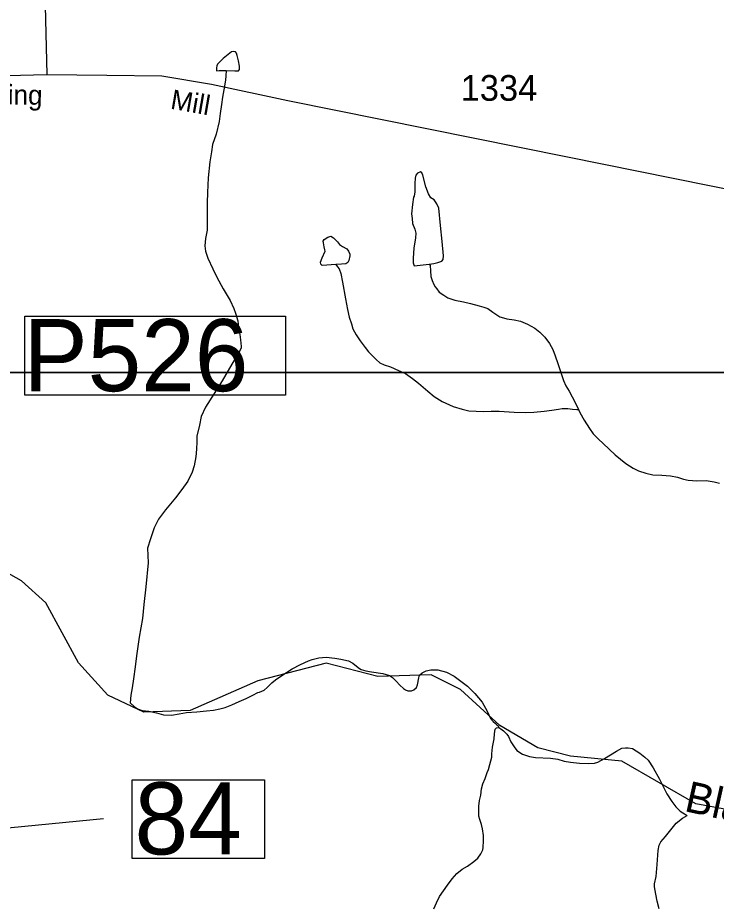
# Model space of a CAD drawing. Extents: x 2082433 to 2279600, y 546599 to 755198.
# Drawn here: x 2147774 to 2151168, y 627650 to 631952 of the extents above; entities that cross this region are included whole.
import ezdxf

# ---------------------------------------------------------------- set-up
doc = ezdxf.new("R2010")
doc.units = 0
for name, color, linetype in [('Exist Hydrographic Creek Single Shore', 7, 'Continuous'), ('Exist Hydrographic Creek Single Shore Label', 7, 'Continuous'), ('Exist Hydrographic Misc Water Feature', 7, 'Continuous'), ('Exist Road Secondary Structure Pipe Number Label', 7, 'Continuous'), ('Exist Road Secondary Structure Standard Bridge Number Label', 7, 'Continuous'), ('Exist Road Secondary Type 51 Attributed', 7, 'Continuous'), ('Exist Road Secondary Type 51 Label', 7, 'Continuous'), ('Exist Road Secondary Type 51 Number Label', 7, 'Continuous'), ('Map Preparation Inset Cut Line', 7, 'Continuous')]:
    doc.layers.add(name, color=color, linetype=linetype)

msp = doc.modelspace()

# ---------------------------------------------------------------- linework, layer by layer
at = {"layer": 'Exist Hydrographic Creek Single Shore'}
for points in [[(2148940.4, 628730.7), (2148612.3, 628586.5), (2148387.3, 628578), (2148212.4, 628660.3), (2148070.3, 628817.3), (2147910.4, 629109.2), (2147793.3, 629216.6), (2147584.3, 629332.4), (2147192.3, 629353.4), (2146422.3, 628486.7), (2146239.4, 628418.1), (2146030.2, 628468.3), (2145754.2, 628674), (2145604.3, 628749.3)], [(2154221.5, 627344.2), (2153679.6, 627516), (2153503.4, 627690.1), (2153411.6, 627747.7), (2153228.5, 627764.6), (2152503.4, 627759.6), (2152204.4, 627683.7), (2151820.3, 627806.3), (2151644.4, 627954.2), (2151410.4, 628070.5), (2151068.4, 628133.2), (2150709.4, 628340.5), (2150459.4, 628365.3), (2150300.5, 628404.6), (2150116.3, 628513.4), (2149924.4, 628687.8), (2149782.3, 628759.6), (2149523.3, 628751.8), (2149273.4, 628815.9), (2148940.4, 628730.7)]]:
    msp.add_lwpolyline(points, dxfattribs=at)
at = {"layer": 'Exist Hydrographic Misc Water Feature'}
for points in [[(2148787.1, 631696.1), (2148829.2, 631694.2), (2148839, 631694.3), (2148847.2, 631694.3), (2148851.1, 631700.2), (2148850.9, 631716.5), (2148846.6, 631742.2), (2148840.8, 631768.3), (2148836.3, 631780.3), (2148832.6, 631786.1), (2148820.8, 631788), (2148812.8, 631785.9), (2148804.3, 631779.9), (2148788.6, 631766), (2148773, 631753.8), (2148754.9, 631735.8), (2148744.9, 631725.6), (2148741, 631717.7), (2148739.3, 631707.8), (2148739.3, 631697.6), (2148739.1, 631693.6), (2148753.1, 631696), (2148787.1, 631696.1)], [(2148787.1, 631696.1), (2148785.3, 631670), (2148783.2, 631648), (2148775.6, 631602.1), (2148769.7, 631566.1), (2148764.2, 631530.1), (2148757.6, 631486), (2148752.1, 631447.9), (2148738.3, 631385.9), (2148720.7, 631335.8), (2148715.1, 631299.8), (2148707.2, 631251.9), (2148699.2, 631173.6), (2148695.7, 631103.6), (2148693.8, 631052), (2148694.2, 630996), (2148694.2, 630919.7), (2148686.9, 630879.8), (2148683, 630844), (2148686.6, 630817.8), (2148697.1, 630783.8), (2148721.3, 630731.9), (2148741.4, 630692.3), (2148771.7, 630634.2), (2148805.8, 630578.4), (2148824.2, 630538.7), (2148832, 630516.4), (2148844.3, 630478.9), (2148846.2, 630446.5), (2148852.5, 630412.7), (2148856.6, 630386.5), (2148858.9, 630354.6), (2148858.9, 630346.9), (2148848.8, 630324.9), (2148815, 630268.7), (2148767.4, 630188.3), (2148727.9, 630126.2), (2148686.2, 630059.9), (2148666.1, 630013.9), (2148656.7, 629971.9), (2148645, 629919.7), (2148644.6, 629891.8), (2148643.4, 629855.9), (2148639.1, 629818), (2148631.3, 629775.8), (2148621.6, 629744), (2148599.9, 629699.8), (2148572, 629659.8), (2148540.2, 629619.7), (2148492.3, 629561.6), (2148458.6, 629515.2), (2148436.7, 629473.1), (2148419.1, 629421), (2148405.1, 629375.2), (2148407.6, 629303.1), (2148396.3, 629187.2), (2148386.7, 629101), (2148380.7, 629032.9), (2148364.9, 628943.3), (2148351.8, 628851.2), (2148345.6, 628799), (2148336, 628740.8), (2148329.9, 628697.2), (2148324.3, 628661.1), (2148320.6, 628623.1)], [(2149773.2, 630755.3), (2149795.4, 630757.2), (2149815, 630763.2), (2149835.1, 630769.5), (2149841.1, 630777.5), (2149843.3, 630795.4), (2149836.6, 630865.3), (2149828, 630943.3), (2149819.4, 631027.3), (2149809.5, 631047.1), (2149797.6, 631067.2), (2149781.4, 631076.9), (2149769.3, 631096.9), (2149757.2, 631130.8), (2149742.7, 631187), (2149737.1, 631198.8), (2149731, 631202.5), (2149716.8, 631196.6), (2149708.6, 631186.5), (2149705.1, 631172.4), (2149702.9, 631146.8), (2149703.5, 631106.5), (2149699.4, 631084.4), (2149697.3, 631080.7), (2149691.4, 631044.7), (2149687.9, 630998.6), (2149690.2, 630976.3), (2149692.2, 630952.5), (2149704.1, 630924.8), (2149708.4, 630904.6), (2149706.6, 630882.6), (2149698.6, 630832.7), (2149695.3, 630784.6), (2149695.1, 630760.7), (2149699.6, 630746.6), (2149773.2, 630755.3)], [(2149319.2, 630752.6), (2149253.6, 630748.3), (2149247.3, 630754.2), (2149245.6, 630764.1), (2149253.4, 630786), (2149267.4, 630818), (2149266.9, 630824.2), (2149263, 630838.2), (2149259.2, 630858.2), (2149258.7, 630866.4), (2149262.6, 630874.3), (2149280.7, 630886.2), (2149294.6, 630890.6), (2149308.6, 630882.4), (2149327, 630862.5), (2149336.9, 630850.5), (2149352.7, 630840.8), (2149372.8, 630828.8), (2149381.4, 630818.6), (2149387.1, 630802.7), (2149386.9, 630799.1), (2149387.1, 630795.1), (2149383.4, 630772.9), (2149377.5, 630762.8), (2149367.6, 630757), (2149347.3, 630754.8), (2149319.2, 630752.6)], [(2149319.2, 630752.6), (2149327.4, 630742.4), (2149335.6, 630732.7), (2149343.4, 630708.8), (2149351.8, 630667), (2149366.6, 630586.9), (2149376.6, 630535.1), (2149384.6, 630496.9), (2149395.1, 630464.9), (2149402.9, 630441), (2149417.7, 630411.3), (2149437.3, 630381.5), (2149461.7, 630349.4), (2149477.5, 630329.6), (2149503.8, 630303.7), (2149515.9, 630291.8), (2149534.1, 630276), (2149554, 630266.1), (2149584.4, 630256.2), (2149624.4, 630238.4), (2149658.2, 630222.8), (2149692.4, 630198.9), (2149720.7, 630176.8), (2149732.6, 630166.9), (2149766.9, 630137.4), (2149797, 630111.4), (2149836.8, 630087.9), (2149888.9, 630063.8), (2149933.4, 630050.2), (2149965.1, 630042.5), (2150037.3, 630038.9), (2150073.4, 630041.1), (2150113.4, 630041.2), (2150185.2, 630035.6), (2150241.4, 630034), (2150281.3, 630036.1), (2150331.2, 630040.3), (2150368.9, 630044.7), (2150401.1, 630050.8), (2150418.7, 630053), (2150446.8, 630053.2), (2150469, 630051.1), (2150490.9, 630049.4), (2150498.9, 630049.4)], [(2149773.2, 630755.3), (2149777.3, 630749), (2149779.4, 630723.1), (2149781.6, 630695.3), (2149787.6, 630675.3), (2149795.8, 630655.4), (2149802.1, 630645.1), (2149809.9, 630635.4), (2149822, 630619.4), (2149844, 630603.5), (2149864.1, 630591.5), (2149897.9, 630579.9), (2149939.9, 630572.3), (2149974.4, 630564.3), (2150016.6, 630552.6), (2150038.1, 630546.5), (2150058.4, 630538.6), (2150082.2, 630520.8), (2150096.4, 630511), (2150116.5, 630499), (2150134.7, 630493.4), (2150150.5, 630489.4), (2150186.6, 630483.5), (2150216.7, 630477.8), (2150250.4, 630463.7), (2150286.7, 630444.1), (2150311.1, 630424.2), (2150335.1, 630400.2), (2150357, 630368.6), (2150373.2, 630340.6), (2150385.7, 630308.6), (2150397.6, 630272.8), (2150410.1, 630232.8), (2150426.1, 630189), (2150436.4, 630163.1), (2150452.4, 630137.2), (2150482.9, 630083.4), (2150498.9, 630049.4)], [(2150498.9, 630049.4), (2150505.3, 630033.4), (2150525.1, 629997.6), (2150551.4, 629955.9), (2150569.6, 629930), (2150595.9, 629904.2), (2150617.6, 629884.2), (2150675.9, 629828.4), (2150728.6, 629786.8), (2150764.4, 629763.1), (2150790.5, 629751), (2150824.7, 629739.3), (2150858.8, 629731.4), (2150902.6, 629729.6), (2150944.5, 629726.1), (2150978.7, 629720.1), (2151008.7, 629710.3), (2151030.6, 629704.6), (2151072.8, 629702.6), (2151118.8, 629703), (2151156.9, 629697.3), (2151182.7, 629691.3)], [(2148940.3, 628673.8), (2148948.3, 628675.8), (2148971.5, 628685.7), (2148985.4, 628697.4), (2149009, 628721.4), (2149027, 628735.7), (2149052.7, 628753.8), (2149106.8, 628788.1), (2149148.2, 628810.3), (2149186.2, 628828.5), (2149204.2, 628834.7), (2149236.2, 628842.8), (2149272.3, 628845), (2149314.1, 628841.1), (2149344.2, 628835.4), (2149380.3, 628827.5), (2149402.1, 628815.6), (2149420.1, 628801.6), (2149434.3, 628789.7), (2149442.3, 628786.1), (2149464.6, 628779.9), (2149492.1, 628774.1), (2149548.3, 628766.4), (2149580.5, 628756.6), (2149594.6, 628746.8), (2149612.5, 628729.1), (2149630.9, 628708.9), (2149649, 628693.2), (2149658.6, 628687.2), (2149668.6, 628681.3), (2149678.9, 628681.3), (2149687.1, 628681.3), (2149698.6, 628687.3), (2149710.9, 628697.6), (2149716.6, 628711.3), (2149722.8, 628745.3), (2149726.5, 628757.7), (2149738.4, 628769.7), (2149758.7, 628779.6), (2149780.6, 628783.6), (2149814.6, 628784.1), (2149856.5, 628772.1), (2149894.4, 628752.6), (2149926.6, 628728.6), (2149958.8, 628704.7), (2149994.9, 628668.9), (2150031.2, 628627.2), (2150055.4, 628583.5), (2150071.4, 628547.3), (2150083.7, 628533.7), (2150095.6, 628523.9), (2150101.7, 628517.6), (2150107.7, 628511.9), (2150111.8, 628504)], [(2148320.6, 628623.1), (2148340.5, 628605.1), (2148356.7, 628595), (2148378.9, 628587.2), (2148410.4, 628583.6), (2148448.6, 628575.4), (2148482.8, 628565.7), (2148520.8, 628564.1), (2148558.7, 628570.1), (2148594.6, 628576), (2148644.6, 628580.6), (2148690.7, 628584.6), (2148724.6, 628588.8), (2148756.6, 628594.9), (2148782.4, 628601.2), (2148814.6, 628613.3), (2148850.3, 628629.4), (2148884.5, 628645.3), (2148916.1, 628661.6), (2148940.3, 628673.8)], [(2149795, 627622.3), (2149808.9, 627652.2), (2149822.4, 627682.3), (2149842.3, 627710.5), (2149862.4, 627738.7), (2149883.9, 627768.6), (2149907.9, 627795), (2149933.8, 627815), (2149959.8, 627831), (2149989.3, 627853.3), (2150009.4, 627869.3), (2150023.2, 627889.6), (2150033.2, 627909.5), (2150035.3, 627921.4), (2150036.7, 627953.6), (2150036.7, 627979.5), (2150032.8, 628011.4), (2150026.7, 628033.4), (2150018.3, 628057.4), (2150014.2, 628073.4), (2150014.2, 628093.3), (2150014.2, 628121.3), (2150017.8, 628149.5), (2150023.6, 628175.4), (2150027.3, 628205.3), (2150033.4, 628229.5), (2150044.9, 628255.3), (2150055, 628285.4), (2150060.7, 628299.6), (2150066.9, 628323.4), (2150076.7, 628359.6), (2150078.1, 628375.6), (2150080.6, 628407.7), (2150088.4, 628449.5), (2150089.8, 628473.6), (2150093.9, 628495.7), (2150100.1, 628501.7), (2150111.8, 628504)], [(2150111.8, 628504), (2150121.8, 628498), (2150133.9, 628488), (2150149.9, 628471.8), (2150158.1, 628460), (2150170.4, 628434.2), (2150186.4, 628410.4), (2150198.3, 628392.3), (2150226.2, 628374.3), (2150260.4, 628362.6), (2150288.7, 628358.8), (2150362.5, 628355.3), (2150398.4, 628349.5), (2150428.8, 628339.6), (2150458.7, 628335.9), (2150502.4, 628330.1), (2150544.6, 628328.2), (2150576.8, 628330.2), (2150592.8, 628334.7), (2150624.4, 628352.6), (2150654.1, 628370.8), (2150682.2, 628388.9), (2150708.1, 628403.2), (2150726.1, 628405.4), (2150740.2, 628405.3), (2150759.9, 628401.5), (2150796.2, 628379.8), (2150820.6, 628359.9), (2150836.6, 628345.7), (2150860.4, 628308), (2150891.2, 628252.3), (2150927.5, 628182.3), (2150951.4, 628144.6), (2150971.7, 628118.8), (2150991.4, 628096.8), (2151005.8, 628088.9), (2151025.9, 628076.9)], [(2150890.3, 627622.5), (2150880.1, 627660.2), (2150874.1, 627694.3), (2150870, 627712.4), (2150867.8, 627730.2), (2150867.8, 627744.4), (2150875.8, 627780.1), (2150881.1, 627838.1), (2150883, 627884.4), (2150885, 627906.4), (2150890.5, 627932.4), (2150898.7, 627948.2), (2150920.5, 627974.5), (2150972, 628038.9), (2151004.1, 628062.8), (2151025.9, 628076.9)]]:
    msp.add_lwpolyline(points, dxfattribs=at)
at = {"layer": 'Exist Road Secondary Structure Pipe Number Label'}
msp.add_lwpolyline([(2147809, 630501.7), (2149075.1, 630501.7), (2149075.1, 630117.8), (2147809, 630117.8)], close=True, dxfattribs=at)
at = {"layer": 'Exist Road Secondary Structure Standard Bridge Number Label'}
msp.add_line((2145817.3, 627827.4), (2148190.9, 628062.3), dxfattribs=at)
msp.add_lwpolyline([(2148329.5, 628249.8), (2148973.6, 628249.8), (2148973.6, 627867.5), (2148329.5, 627867.5)], close=True, dxfattribs=at)
at = {"layer": 'Exist Road Secondary Type 51 Attributed'}
for points in [[(2147903.1, 632209.7), (2147916.2, 631676.2)], [(2145431.5, 630649.6), (2145602.7, 630749.2), (2145747.6, 630791.1), (2145941.9, 630818), (2146390.1, 630887), (2146454.1, 630899.8), (2146522.4, 630924), (2146614.8, 630963.8), (2146671.7, 630997.9), (2146779.7, 631073.3), (2146878.6, 631169.3), (2147052.1, 631376.9), (2147168, 631481.4), (2147226.3, 631524.1), (2147297.4, 631562.5), (2147419, 631617.2), (2147508.5, 631647.1), (2147613.8, 631667), (2147722.6, 631671.9), (2147916.2, 631676.2)], [(2147916.2, 631676.2), (2148206.8, 631673.4), (2148475.1, 631670.4), (2148715.7, 631628.6), (2149086.3, 631549.3), (2150445.6, 631275.6), (2151479.1, 631066.5)]]:
    msp.add_lwpolyline(points, dxfattribs=at)
at = {"layer": 'Map Preparation Inset Cut Line'}
for points in [[(2115667.4, 674476.7), (2179108.5, 674476.7), (2179108.5, 645771.4), (2163899.7, 645768.1), (2163899.7, 630228.2), (2103425.3, 630228.2), (2103425.3, 662094.1)], [(2125488.3, 630228.2), (2201171.6, 630228.2), (2201171.6, 601522.9), (2185962.8, 601519.6), (2185962.8, 585979.7), (2125488.3, 585979.7)]]:
    msp.add_lwpolyline(points, close=True, dxfattribs=at)

# ---------------------------------------------------------------- texts
at = {"layer": 'Exist Hydrographic Creek Single Shore Label'}
msp.add_text('Black', height=150, rotation=347.5118, dxfattribs=at).set_placement((2151007, 628098.8))
at = {"layer": 'Exist Road Secondary Structure Pipe Number Label'}
msp.add_text('P526', height=350, dxfattribs=at).set_placement((2147801.8, 630137.6))
at = {"layer": 'Exist Road Secondary Structure Standard Bridge Number Label'}
msp.add_text('84', height=350, dxfattribs=at).set_placement((2148342, 627887.3))
at = {"layer": 'Exist Road Secondary Type 51 Label'}
for s, rotation, p in [('King', 359.0852, (2147640.3, 631532.3)), ('Mill', 350.1399, (2148512.3, 631510.4))]:
    msp.add_text(s, height=95, rotation=rotation, dxfattribs=at).set_placement(p)
at = {"layer": 'Exist Road Secondary Type 51 Number Label'}
msp.add_text('1334', height=125, dxfattribs=at).set_placement((2149926, 631548.4))

doc.saveas('drawing.dxf')
